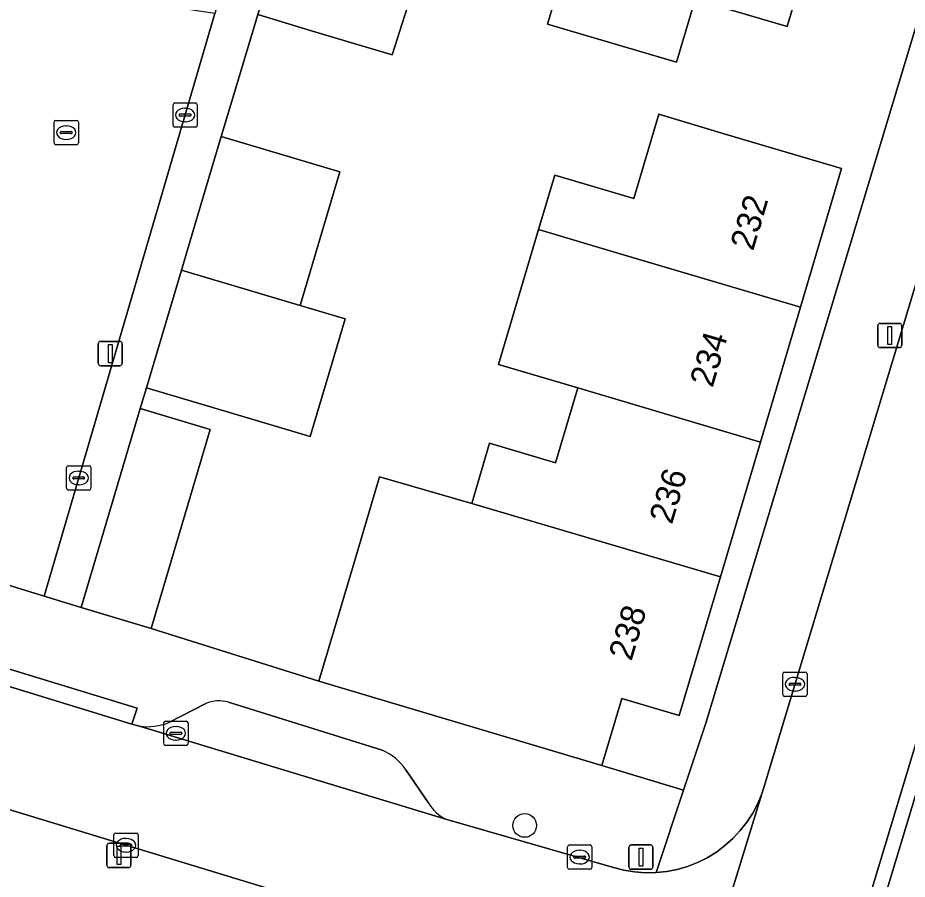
# Model space of a CAD drawing. Extents: x 161084 to 161928, y 385354 to 386522.
# Drawn here: x 161777.84 to 161814.48, y 385520.65 to 385556.13 of the extents above; entities that cross this region are included whole.
import ezdxf

# ---------------------------------------------------------------- set-up
doc = ezdxf.new("R2010")
doc.units = 0
for name, color, linetype in [('IMGEO_Berm_groen', 7, 'Continuous'), ('IMGEO_Boom', 7, 'Continuous'), ('IMGEO_Erf', 7, 'Continuous'), ('IMGEO_Groenvoorziening', 7, 'Continuous'), ('IMGEO_Haag', 7, 'Continuous'), ('IMGEO_Kolk', 7, 'Continuous'), ('IMGEO_Lichtmast', 7, 'Continuous'), ('IMGEO_Pand', 7, 'Continuous'), ('IMGEO_Pand_nummerreeks', 7, 'Continuous'), ('IMGEO_Parkeervlak_open', 7, 'Continuous'), ('IMGEO_Rijbaan_lokaal_open', 7, 'Continuous'), ('IMGEO_Rioolput', 7, 'Continuous'), ('IMGEO_Voetpad_open', 7, 'Continuous')]:
    doc.layers.add(name, color=color, linetype=linetype)

msp = doc.modelspace()

# ---------------------------------------------------------------- linework, layer by layer
at = {"layer": 'IMGEO_Berm_groen'}
msp.add_lwpolyline([(161848.199, 385627.039), (161851.849, 385628.792), (161852.899, 385629.296), (161853.927, 385643.629), (161854.018, 385644.839), (161854.228, 385647.835), (161853.097, 385647.902), (161852.678, 385647.929), (161852.218, 385647.959), (161811.076, 385511.69), (161810.035, 385508.189), (161812.346, 385507.5), (161813.227, 385511.04)], close=True, dxfattribs=at)
at = {"layer": 'IMGEO_Boom'}
msp.add_circle((161798.724, 385522.869), 0.489, dxfattribs=at)
at = {"layer": 'IMGEO_Erf'}
for points in [[(161794.208, 385557.577), (161793.265, 385554.605), (161789.989, 385555.581), (161787.726, 385556.255), (161786.961, 385553.688), (161786.228, 385551.232), (161791.117, 385549.78), (161789.477, 385544.279), (161791.331, 385543.729), (161790.669, 385541.508), (161789.888, 385538.886), (161785.408, 385540.22), (161783.145, 385540.894), (161782.887, 385540.031), (161785.767, 385539.179), (161783.34, 385530.984), (161790.244, 385528.802), (161791.667, 385533.596), (161792.742, 385537.218), (161796.546, 385536.121), (161797.283, 385538.604), (161799.996, 385537.799), (161800.912, 385540.888), (161797.652, 385541.855), (161799.298, 385547.403), (161799.965, 385549.65), (161803.225, 385548.683), (161804.254, 385552.151), (161806.987, 385551.34), (161811.78, 385549.918), (161810.084, 385544.203), (161808.438, 385538.655), (161806.791, 385533.105), (161805.095, 385527.391), (161802.726, 385528.094), (161801.909, 385525.341), (161805.272, 385524.314), (161806.19, 385527.074), (161837.789, 385631.811)], [(161811.228, 385561.467), (161809.539, 385555.768), (161805.752, 385556.89), (161804.982, 385554.292), (161799.67, 385555.866), (161800.441, 385558.464)]]:
    msp.add_lwpolyline(points, dxfattribs=at)
at = {"layer": 'IMGEO_Groenvoorziening'}
msp.add_lwpolyline([(161811.521, 385504.432), (161812.346, 385507.5), (161810.035, 385508.189), (161811.076, 385511.69), (161852.218, 385647.959), (161852.678, 385647.929), (161853, 385652.919), (161852.521, 385652.947), (161852.532, 385652.512), (161852.5, 385651.785), (161852.402, 385651.064), (161852.24, 385650.354), (161851.598, 385647.999), (161851.567, 385647.886), (161810.502, 385511.864), (161809.488, 385508.506), (161809.278, 385507.807), (161811.662, 385507.009), (161811.373, 385506.043), (161797.7, 385460.383), (161796.639, 385454.675), (161796.524, 385453.656), (161794.038, 385453.594)], dxfattribs=at)
at = {"layer": 'IMGEO_Haag'}
msp.add_lwpolyline([(161811.521, 385504.432), (161812.346, 385507.5), (161810.035, 385508.189), (161811.076, 385511.69), (161852.218, 385647.959), (161852.678, 385647.929), (161853, 385652.919), (161852.521, 385652.947), (161852.532, 385652.512), (161852.5, 385651.785), (161852.402, 385651.064), (161852.24, 385650.354), (161851.598, 385647.999), (161851.567, 385647.886), (161810.502, 385511.864), (161809.488, 385508.506), (161809.278, 385507.807), (161811.662, 385507.009), (161811.373, 385506.043), (161797.7, 385460.383), (161796.639, 385454.675), (161796.524, 385453.656), (161794.038, 385453.594)], dxfattribs=at)
at = {"layer": 'IMGEO_Kolk'}
for p, q in [((161784.238, 385551.696), (161784.238, 385552.548)), ((161784.313, 385552.622), (161785.165, 385552.622)), ((161784.726, 385552.402), (161784.751, 385552.402)), ((161785.239, 385552.548), (161785.239, 385551.696)), ((161784.497, 385552.116), (161784.497, 385552.128)), ((161784.935, 385552.079), (161784.537, 385552.079)), ((161784.54, 385552.165), (161784.938, 385552.165)), ((161784.981, 385552.128), (161784.981, 385552.116)), ((161785.165, 385551.622), (161784.313, 385551.622)), ((161784.749, 385551.842), (161784.724, 385551.842)), ((161779.93, 385537.679), (161780.782, 385537.679)), ((161779.855, 385536.753), (161779.855, 385537.605)), ((161780.343, 385537.459), (161780.368, 385537.459)), ((161780.856, 385537.605), (161780.856, 385536.753)), ((161780.114, 385537.173), (161780.114, 385537.185)), ((161780.552, 385537.136), (161780.154, 385537.136)), ((161780.157, 385537.222), (161780.555, 385537.222)), ((161780.366, 385536.899), (161780.341, 385536.899)), ((161780.598, 385537.185), (161780.598, 385537.173)), ((161780.782, 385536.679), (161779.93, 385536.679)), ((161809.433, 385529.183), (161810.285, 385529.183)), ((161809.358, 385528.257), (161809.358, 385529.109)), ((161809.846, 385528.963), (161809.871, 385528.963)), ((161810.359, 385529.109), (161810.359, 385528.257)), ((161809.617, 385528.677), (161809.617, 385528.689)), ((161810.055, 385528.64), (161809.657, 385528.64)), ((161809.66, 385528.726), (161810.058, 385528.726)), ((161810.101, 385528.689), (161810.101, 385528.677)), ((161810.285, 385528.183), (161809.433, 385528.183)), ((161809.869, 385528.403), (161809.844, 385528.403)), ((161783.855, 385526.235), (161783.855, 385527.087)), ((161783.93, 385527.161), (161784.782, 385527.161)), ((161784.856, 385527.087), (161784.856, 385526.235)), ((161784.114, 385526.655), (161784.114, 385526.667)), ((161784.157, 385526.704), (161784.555, 385526.704)), ((161784.343, 385526.941), (161784.368, 385526.941)), ((161784.598, 385526.667), (161784.598, 385526.655)), ((161784.552, 385526.618), (161784.154, 385526.618)), ((161784.366, 385526.381), (161784.341, 385526.381)), ((161784.782, 385526.161), (161783.93, 385526.161)), ((161781.801, 385521.627), (161781.801, 385522.479)), ((161781.876, 385522.553), (161782.728, 385522.553)), ((161782.289, 385522.333), (161782.314, 385522.333)), ((161782.802, 385522.479), (161782.802, 385521.627)), ((161782.06, 385522.047), (161782.06, 385522.059)), ((161782.498, 385522.01), (161782.1, 385522.01)), ((161782.103, 385522.096), (161782.501, 385522.096)), ((161782.544, 385522.059), (161782.544, 385522.047)), ((161800.492, 385521.137), (161800.492, 385521.989)), ((161800.567, 385522.063), (161801.419, 385522.063)), ((161801.493, 385521.989), (161801.493, 385521.137)), ((161782.728, 385521.553), (161781.876, 385521.553)), ((161782.312, 385521.773), (161782.287, 385521.773)), ((161800.751, 385521.557), (161800.751, 385521.569)), ((161801.189, 385521.52), (161800.791, 385521.52)), ((161800.794, 385521.606), (161801.192, 385521.606)), ((161800.98, 385521.843), (161801.005, 385521.843)), ((161801.235, 385521.569), (161801.235, 385521.557)), ((161801.003, 385521.283), (161800.978, 385521.283)), ((161801.419, 385521.063), (161800.567, 385521.063))]:
    msp.add_line(p, q, dxfattribs=at)
for points in [[(161784.238, 385551.696), (161784.238, 385552.548)], [(161784.313, 385552.622), (161785.165, 385552.622)], [(161785.239, 385552.548), (161785.239, 385551.696)], [(161785.165, 385551.622), (161784.313, 385551.622)], [(161779.93, 385537.679), (161780.782, 385537.679)], [(161779.855, 385536.753), (161779.855, 385537.605)], [(161780.856, 385537.605), (161780.856, 385536.753)], [(161780.782, 385536.679), (161779.93, 385536.679)], [(161809.433, 385529.183), (161810.285, 385529.183)], [(161809.358, 385528.257), (161809.358, 385529.109)], [(161810.359, 385529.109), (161810.359, 385528.257)], [(161810.285, 385528.183), (161809.433, 385528.183)], [(161783.855, 385526.235), (161783.855, 385527.087)], [(161783.93, 385527.161), (161784.782, 385527.161)], [(161784.856, 385527.087), (161784.856, 385526.235)], [(161784.782, 385526.161), (161783.93, 385526.161)], [(161781.801, 385521.627), (161781.801, 385522.479)], [(161781.876, 385522.553), (161782.728, 385522.553)], [(161782.802, 385522.479), (161782.802, 385521.627)], [(161800.492, 385521.137), (161800.492, 385521.989)], [(161800.567, 385522.063), (161801.419, 385522.063)], [(161801.493, 385521.989), (161801.493, 385521.137)], [(161782.728, 385521.553), (161781.876, 385521.553)], [(161801.419, 385521.063), (161800.567, 385521.063)]]:
    msp.add_lwpolyline(points, dxfattribs=at)
for centre, radius, start, end in [((161784.315, 385552.546), 0.0765, 91.552, 178.448), ((161784.315, 385552.546), 0.0765, 91.552, 178.448), ((161785.163, 385552.546), 0.0765, 1.552, 88.448), ((161785.163, 385552.546), 0.0765, 1.552, 88.448), ((161784.537, 385552.125), 0.0403, 85.8775, 175.7526), ((161784.534, 385552.115), 0.0366, 178.938, 274.7102), ((161784.938, 385552.122), 0.043, 264.8664, 352.4533), ((161784.942, 385552.127), 0.0386, 1.7309, 96.639), ((161784.315, 385551.698), 0.0765, 181.552, 268.448), ((161784.315, 385551.698), 0.0765, 181.552, 268.448), ((161785.163, 385551.698), 0.0765, 271.552, 358.448), ((161785.163, 385551.698), 0.0765, 271.552, 358.448), ((161779.932, 385537.603), 0.0765, 91.552, 178.448), ((161779.932, 385537.603), 0.0765, 91.552, 178.448), ((161780.78, 385537.603), 0.0765, 1.552, 88.448), ((161780.78, 385537.603), 0.0765, 1.552, 88.448), ((161780.154, 385537.182), 0.0403, 85.8775, 175.7526), ((161780.151, 385537.172), 0.0366, 178.938, 274.7102), ((161780.555, 385537.179), 0.043, 264.8664, 352.4533), ((161780.559, 385537.184), 0.0386, 1.7309, 96.639), ((161779.932, 385536.755), 0.0765, 181.552, 268.448), ((161779.932, 385536.755), 0.0765, 181.552, 268.448), ((161780.78, 385536.755), 0.0765, 271.552, 358.448), ((161780.78, 385536.755), 0.0765, 271.552, 358.448), ((161809.435, 385529.107), 0.0765, 91.552, 178.448), ((161809.435, 385529.107), 0.0765, 91.552, 178.448), ((161810.283, 385529.107), 0.0765, 1.552, 88.448), ((161810.283, 385529.107), 0.0765, 1.552, 88.448), ((161809.657, 385528.686), 0.0403, 85.8775, 175.7526), ((161809.654, 385528.676), 0.0366, 178.938, 274.7102), ((161810.058, 385528.683), 0.043, 264.8664, 352.4533), ((161810.062, 385528.688), 0.0386, 1.7309, 96.639), ((161809.435, 385528.259), 0.0765, 181.552, 268.448), ((161809.435, 385528.259), 0.0765, 181.552, 268.448), ((161810.283, 385528.259), 0.0765, 271.552, 358.448), ((161810.283, 385528.259), 0.0765, 271.552, 358.448), ((161783.932, 385527.085), 0.0765, 91.552, 178.448), ((161783.932, 385527.085), 0.0765, 91.552, 178.448), ((161784.78, 385527.085), 0.0765, 1.552, 88.448), ((161784.78, 385527.085), 0.0765, 1.552, 88.448), ((161784.154, 385526.664), 0.0403, 85.8775, 175.7526), ((161784.151, 385526.654), 0.0366, 178.938, 274.7102), ((161784.555, 385526.661), 0.043, 264.8664, 352.4533), ((161784.559, 385526.666), 0.0386, 1.7309, 96.639), ((161783.932, 385526.237), 0.0765, 181.552, 268.448), ((161783.932, 385526.237), 0.0765, 181.552, 268.448), ((161784.78, 385526.237), 0.0765, 271.552, 358.448), ((161784.78, 385526.237), 0.0765, 271.552, 358.448), ((161781.878, 385522.477), 0.0765, 91.552, 178.448), ((161781.878, 385522.477), 0.0765, 91.552, 178.448), ((161782.726, 385522.477), 0.0765, 1.552, 88.448), ((161782.726, 385522.477), 0.0765, 1.552, 88.448), ((161782.1, 385522.056), 0.0403, 85.8775, 175.7526), ((161782.097, 385522.046), 0.0366, 178.938, 274.7102), ((161782.501, 385522.053), 0.043, 264.8664, 352.4533), ((161782.505, 385522.058), 0.0386, 1.7309, 96.639), ((161800.569, 385521.987), 0.0765, 91.552, 178.448), ((161800.569, 385521.987), 0.0765, 91.552, 178.448), ((161801.417, 385521.987), 0.0765, 1.552, 88.448), ((161801.417, 385521.987), 0.0765, 1.552, 88.448), ((161781.878, 385521.629), 0.0765, 181.552, 268.448), ((161781.878, 385521.629), 0.0765, 181.552, 268.448), ((161782.726, 385521.629), 0.0765, 271.552, 358.448), ((161782.726, 385521.629), 0.0765, 271.552, 358.448), ((161800.791, 385521.566), 0.0403, 85.8775, 175.7526), ((161800.788, 385521.556), 0.0366, 178.938, 274.7102), ((161801.192, 385521.563), 0.043, 264.8664, 352.4533), ((161801.196, 385521.568), 0.0386, 1.7309, 96.639), ((161800.569, 385521.139), 0.0765, 181.552, 268.448), ((161800.569, 385521.139), 0.0765, 181.552, 268.448), ((161801.417, 385521.139), 0.0765, 271.552, 358.448), ((161801.417, 385521.139), 0.0765, 271.552, 358.448)]:
    msp.add_arc(centre, radius, start, end, dxfattribs=at)
for centre, major_axis, ratio, start_param, end_param in [((161784.725, 385552.122), (-0.387, 0.002), 0.722429, 4.712389, 7.853982), ((161784.75, 385552.122), (-0.39, 0.002), 0.717154, 1.570796, 4.712389), ((161780.342, 385537.179), (-0.387, 0.002), 0.722429, 4.712389, 7.853982), ((161780.367, 385537.179), (-0.39, 0.002), 0.717154, 1.570796, 4.712389), ((161809.845, 385528.683), (-0.387, 0.002), 0.722429, 4.712389, 7.853982), ((161809.87, 385528.683), (-0.39, 0.002), 0.717154, 1.570796, 4.712389), ((161784.342, 385526.661), (-0.387, 0.002), 0.722429, 4.712389, 7.853982), ((161784.367, 385526.661), (-0.39, 0.002), 0.717154, 1.570796, 4.712389), ((161782.288, 385522.053), (-0.387, 0.002), 0.722429, 4.712389, 7.853982), ((161782.313, 385522.053), (-0.39, 0.002), 0.717154, 1.570796, 4.712389), ((161800.979, 385521.563), (-0.387, 0.002), 0.722429, 4.712389, 7.853982), ((161801.004, 385521.563), (-0.39, 0.002), 0.717154, 1.570796, 4.712389)]:
    msp.add_ellipse(centre, major_axis=major_axis, ratio=ratio, start_param=start_param, end_param=end_param, dxfattribs=at)
at = {"layer": 'IMGEO_Lichtmast'}
for p, q in [((161813.372, 385543.544), (161814.162, 385543.544)), ((161814.162, 385543.544), (161813.372, 385543.544)), ((161813.272, 385542.644), (161813.272, 385543.444)), ((161813.272, 385543.444), (161813.272, 385542.644)), ((161814.262, 385543.444), (161814.262, 385542.644)), ((161814.262, 385542.644), (161814.262, 385543.444)), ((161781.26, 385542.799), (161782.05, 385542.799)), ((161782.05, 385542.799), (161781.26, 385542.799)), ((161781.16, 385541.899), (161781.16, 385542.699)), ((161781.16, 385542.699), (161781.16, 385541.899)), ((161782.15, 385542.699), (161782.15, 385541.899)), ((161782.15, 385541.899), (161782.15, 385542.699)), ((161814.162, 385542.544), (161813.372, 385542.544)), ((161813.372, 385542.544), (161814.162, 385542.544)), ((161782.05, 385541.799), (161781.26, 385541.799)), ((161781.26, 385541.799), (161782.05, 385541.799)), ((161781.517, 385521.233), (161781.517, 385522.033)), ((161781.517, 385522.033), (161781.517, 385521.233)), ((161781.617, 385522.133), (161782.407, 385522.133)), ((161782.407, 385522.133), (161781.617, 385522.133)), ((161782.507, 385522.033), (161782.507, 385521.233)), ((161782.507, 385521.233), (161782.507, 385522.033)), ((161803.018, 385521.163), (161803.018, 385521.963)), ((161803.018, 385521.963), (161803.018, 385521.163)), ((161803.118, 385522.063), (161803.908, 385522.063)), ((161803.908, 385522.063), (161803.118, 385522.063)), ((161804.008, 385521.963), (161804.008, 385521.163)), ((161804.008, 385521.163), (161804.008, 385521.963)), ((161782.407, 385521.133), (161781.617, 385521.133)), ((161781.617, 385521.133), (161782.407, 385521.133)), ((161803.908, 385521.063), (161803.118, 385521.063)), ((161803.118, 385521.063), (161803.908, 385521.063))]:
    msp.add_line(p, q, dxfattribs=at)
for points in [[(161813.692, 385543.419), (161813.842, 385543.419), (161813.842, 385542.669), (161813.692, 385542.669), (161813.692, 385543.419)], [(161781.58, 385542.674), (161781.73, 385542.674), (161781.73, 385541.924), (161781.58, 385541.924), (161781.58, 385542.674)], [(161781.937, 385522.008), (161782.087, 385522.008), (161782.087, 385521.258), (161781.937, 385521.258), (161781.937, 385522.008)], [(161803.438, 385521.938), (161803.588, 385521.938), (161803.588, 385521.188), (161803.438, 385521.188), (161803.438, 385521.938)]]:
    msp.add_lwpolyline(points, dxfattribs=at)
for centre, start, end in [((161813.372, 385543.444), 90, 180), ((161813.372, 385543.444), 90, 180), ((161814.162, 385543.444), 0, 90), ((161814.162, 385543.444), 360, 90), ((161781.26, 385542.699), 90, 180), ((161781.26, 385542.699), 90, 180), ((161782.05, 385542.699), 0, 90), ((161782.05, 385542.699), 360, 90), ((161813.372, 385542.644), 180, 270), ((161813.372, 385542.644), 180, 270), ((161814.162, 385542.644), 270, 0), ((161814.162, 385542.644), 270, 0), ((161781.26, 385541.899), 180, 270), ((161781.26, 385541.899), 180, 270), ((161782.05, 385541.899), 270, 0), ((161782.05, 385541.899), 270, 0), ((161781.617, 385522.033), 90, 180), ((161781.617, 385522.033), 90, 180), ((161782.407, 385522.033), 0, 90), ((161782.407, 385522.033), 360, 90), ((161803.118, 385521.963), 90, 180), ((161803.118, 385521.963), 90, 180), ((161803.908, 385521.963), 0, 90), ((161803.908, 385521.963), 360, 90), ((161781.617, 385521.233), 180, 270), ((161781.617, 385521.233), 180, 270), ((161782.407, 385521.233), 270, 0), ((161782.407, 385521.233), 270, 0), ((161803.118, 385521.163), 180, 270), ((161803.118, 385521.163), 180, 270), ((161803.908, 385521.163), 270, 0), ((161803.908, 385521.163), 270, 0)]:
    msp.add_arc(centre, 0.1, start, end, dxfattribs=at)
at = {"layer": 'IMGEO_Pand'}
for points in [[(161811.228, 385561.467), (161803.6, 385563.728), (161801.645, 385564.308), (161801.227, 385564.432), (161798.551, 385565.225), (161797.679, 385562.286), (161800.773, 385561.368), (161799.955, 385558.608), (161800.441, 385558.464), (161799.67, 385555.866), (161804.982, 385554.292), (161805.752, 385556.89), (161809.539, 385555.768)], [(161788.646, 385559.341), (161787.726, 385556.255), (161789.989, 385555.581), (161793.265, 385554.605), (161794.208, 385557.577)], [(161811.78, 385549.918), (161806.987, 385551.34), (161804.254, 385552.151), (161803.225, 385548.683), (161799.965, 385549.65), (161799.298, 385547.403), (161802.558, 385546.436), (161810.084, 385544.203)], [(161784.588, 385545.731), (161785.783, 385545.376), (161789.477, 385544.279), (161791.117, 385549.78), (161786.228, 385551.232), (161785.198, 385547.778)], [(161799.298, 385547.403), (161797.652, 385541.855), (161800.912, 385540.888), (161808.438, 385538.655), (161810.084, 385544.203), (161802.558, 385546.436)], [(161789.477, 385544.279), (161785.783, 385545.376), (161784.588, 385545.731), (161783.145, 385540.894), (161785.408, 385540.22), (161789.888, 385538.886), (161790.669, 385541.508), (161791.331, 385543.729)], [(161799.996, 385537.799), (161797.283, 385538.604), (161796.546, 385536.121), (161806.791, 385533.105), (161808.438, 385538.655), (161800.912, 385540.888)], [(161785.767, 385539.179), (161782.887, 385540.031), (161780.461, 385531.837), (161783.34, 385530.984)], [(161801.909, 385525.341), (161802.726, 385528.094), (161805.095, 385527.391), (161806.791, 385533.105), (161796.546, 385536.121), (161792.742, 385537.218), (161791.667, 385533.596), (161790.244, 385528.802)]]:
    msp.add_lwpolyline(points, close=True, dxfattribs=at)
at = {"layer": 'IMGEO_Parkeervlak_open'}
for points in [[(161785.585, 385527.891), (161784.071, 385527.111)], [(161792.851, 385525.961), (161786.518, 385527.942)], [(161782.851, 385526.953), (161795.52, 385523.11)], [(161794.746, 385523.811), (161793.825, 385525.161)]]:
    msp.add_lwpolyline(points, dxfattribs=at)
for centre, radius, start, end in [((161786.128, 385526.516), 1.479, 74.7117, 111.5459), ((161783.162, 385529.343), 2.411, 262.5956, 292.1628), ((161792.073, 385524.021), 2.09, 33.053, 68.1507), ((161796.288, 385524.736), 1.799, 210.9571, 244.7096)]:
    msp.add_arc(centre, radius, start, end, dxfattribs=at)
at = {"layer": 'IMGEO_Rijbaan_lokaal_open'}
for points in [[(161851.567, 385647.886), (161851.598, 385647.999), (161846.433, 385649.859), (161834.105, 385608.968), (161832.229, 385602.755), (161817.434, 385553.757), (161815.651, 385547.851), (161808.581, 385524.436), (161808.494, 385524.175), (161803.895, 385509.219), (161801.247, 385500), (161800.149, 385496.305), (161790.091, 385463.059), (161789.139, 385458.96), (161788.558, 385454.793), (161788.351, 385450.59), (161788.44, 385447.473), (161789.704, 385438.084), (161790.324, 385434.924), (161795.608, 385436.175), (161794.783, 385440.788)], [(161794.175, 385455.066), (161794.324, 385456.287), (161796.052, 385463.546), (161806.92, 385500), (161808.984, 385506.835), (161809.278, 385507.807), (161809.488, 385508.506), (161810.502, 385511.864), (161851.567, 385647.886)], [(161803.895, 385509.219), (161808.494, 385524.175), (161808.325, 385523.766), (161808.119, 385523.374), (161807.88, 385523.002), (161807.608, 385522.653), (161807.306, 385522.33), (161806.976, 385522.035), (161806.622, 385521.77), (161806.245, 385521.538), (161805.849, 385521.341), (161805.437, 385521.18), (161805.012, 385521.056), (161804.578, 385520.971), (161804.138, 385520.925), (161803.695, 385520.919), (161803.254, 385520.952), (161802.817, 385521.024), (161802.389, 385521.135), (161795.52, 385523.11), (161782.851, 385526.953), (161782.546, 385527.038), (161751.817, 385536.473)], [(161775.025, 385524.271), (161799.847, 385516.717)]]:
    msp.add_lwpolyline(points, dxfattribs=at)
msp.add_lwpolyline([(161785.315, 385556.405), (161782.44, 385556.835), (161779.566, 385557.266), (161776.691, 385557.696), (161776.463, 385556.324), (161776.038, 385553.531), (161775.613, 385550.738), (161775.188, 385547.945), (161774.763, 385545.152), (161774.34, 385542.372), (161773.525, 385537.018), (161770.76, 385537.439), (161767.996, 385537.859), (161765.231, 385538.28), (161762.467, 385538.7), (161759.702, 385539.121), (161756.938, 385539.541), (161754.173, 385539.962), (161778.928, 385532.31), (161785.968, 385556.308)], close=True, dxfattribs=at)
at = {"layer": 'IMGEO_Rioolput'}
for p, q in [((161779.337, 385550.972), (161779.337, 385551.824)), ((161779.412, 385551.898), (161780.264, 385551.898)), ((161779.825, 385551.678), (161779.85, 385551.678)), ((161780.338, 385551.824), (161780.338, 385550.972)), ((161779.596, 385551.392), (161779.596, 385551.404)), ((161780.034, 385551.355), (161779.636, 385551.355)), ((161779.639, 385551.441), (161780.037, 385551.441)), ((161780.08, 385551.404), (161780.08, 385551.392)), ((161780.264, 385550.898), (161779.412, 385550.898)), ((161779.848, 385551.118), (161779.823, 385551.118))]:
    msp.add_line(p, q, dxfattribs=at)
for points in [[(161779.337, 385550.972), (161779.337, 385551.824)], [(161779.412, 385551.898), (161780.264, 385551.898)], [(161780.338, 385551.824), (161780.338, 385550.972)], [(161780.264, 385550.898), (161779.412, 385550.898)]]:
    msp.add_lwpolyline(points, dxfattribs=at)
for centre, radius, start, end in [((161779.414, 385551.822), 0.0765, 91.552, 178.448), ((161779.414, 385551.822), 0.0765, 91.552, 178.448), ((161780.262, 385551.822), 0.0765, 1.552, 88.448), ((161780.262, 385551.822), 0.0765, 1.552, 88.448), ((161779.636, 385551.401), 0.0403, 85.8775, 175.7526), ((161779.633, 385551.391), 0.0366, 178.938, 274.7102), ((161780.037, 385551.398), 0.043, 264.8664, 352.4533), ((161780.041, 385551.403), 0.0386, 1.7309, 96.639), ((161779.414, 385550.974), 0.0765, 181.552, 268.448), ((161779.414, 385550.974), 0.0765, 181.552, 268.448), ((161780.262, 385550.974), 0.0765, 271.552, 358.448), ((161780.262, 385550.974), 0.0765, 271.552, 358.448)]:
    msp.add_arc(centre, radius, start, end, dxfattribs=at)
for centre, major_axis, ratio, start_param, end_param in [((161779.824, 385551.398), (-0.387, 0.002), 0.722429, 4.712389, 7.853982), ((161779.849, 385551.398), (-0.39, 0.002), 0.717154, 1.570796, 4.712389)]:
    msp.add_ellipse(centre, major_axis=major_axis, ratio=ratio, start_param=start_param, end_param=end_param, dxfattribs=at)
at = {"layer": 'IMGEO_Voetpad_open'}
for points in [[(161837.789, 385631.811), (161806.19, 385527.074), (161805.272, 385524.314), (161804.138, 385520.925), (161804.578, 385520.971), (161805.012, 385521.056), (161805.437, 385521.18), (161805.849, 385521.341), (161806.245, 385521.538), (161806.622, 385521.77), (161806.976, 385522.035), (161807.306, 385522.33), (161807.608, 385522.653), (161807.88, 385523.002), (161808.119, 385523.374), (161808.325, 385523.766), (161808.494, 385524.175), (161808.581, 385524.436), (161815.651, 385547.851), (161815.159, 385547.998), (161816.939, 385553.905), (161817.434, 385553.757), (161832.229, 385602.755)], [(161780.461, 385531.837), (161778.928, 385532.31), (161754.173, 385539.962)], [(161751.994, 385537.104), (161782.76, 385527.701), (161782.546, 385527.038), (161782.851, 385526.953)], [(161795.52, 385523.11), (161802.389, 385521.135), (161802.817, 385521.024), (161803.254, 385520.952), (161803.695, 385520.919), (161804.138, 385520.925), (161805.272, 385524.314), (161801.909, 385525.341), (161790.244, 385528.802), (161783.34, 385530.984), (161780.461, 385531.837)], [(161784.071, 385527.111), (161785.585, 385527.891)], [(161786.518, 385527.942), (161792.851, 385525.961)], [(161793.825, 385525.161), (161794.746, 385523.811)], [(161772.841, 385521.656), (161801.934, 385512.741), (161802.725, 385514.816), (161802.359, 385515.215), (161801.958, 385515.579), (161801.527, 385515.906), (161801.069, 385516.193), (161800.586, 385516.439), (161800.084, 385516.64), (161799.847, 385516.717), (161775.025, 385524.271)]]:
    msp.add_lwpolyline(points, dxfattribs=at)
for points in [[(161787.726, 385556.255), (161788.646, 385559.341), (161791.001, 385567.238), (161791.352, 385568.416), (161792.72, 385573.004), (161794.012, 385577.338), (161794.08, 385577.564), (161792.543, 385577.832), (161785.968, 385556.308), (161778.928, 385532.31), (161780.461, 385531.837), (161782.887, 385540.031), (161783.145, 385540.894), (161784.588, 385545.731), (161785.198, 385547.778), (161786.228, 385551.232), (161786.961, 385553.688)], [(161751.994, 385537.104), (161751.817, 385536.473), (161782.546, 385527.038), (161782.76, 385527.701)]]:
    msp.add_lwpolyline(points, close=True, dxfattribs=at)
for centre, radius, start, end in [((161786.128, 385526.516), 1.479, 74.7117, 111.5459), ((161783.162, 385529.343), 2.411, 262.5956, 292.1628), ((161792.073, 385524.021), 2.09, 33.053, 68.1507), ((161796.288, 385524.736), 1.799, 210.9571, 244.7096)]:
    msp.add_arc(centre, radius, start, end, dxfattribs=at)

# ---------------------------------------------------------------- texts
at = {"layer": 'IMGEO_Pand_nummerreeks'}
for s, rotation, p in [('232', 73.4704, (161808.135, 385546.495)), ('234', 73.4715, (161806.465, 385540.865)), ('236', 73.4715, (161804.794, 385535.234)), ('238', 73.4715, (161803.123, 385529.605))]:
    msp.add_text(s, height=1, rotation=rotation, dxfattribs=at).set_placement(p)

doc.saveas('drawing.dxf')
